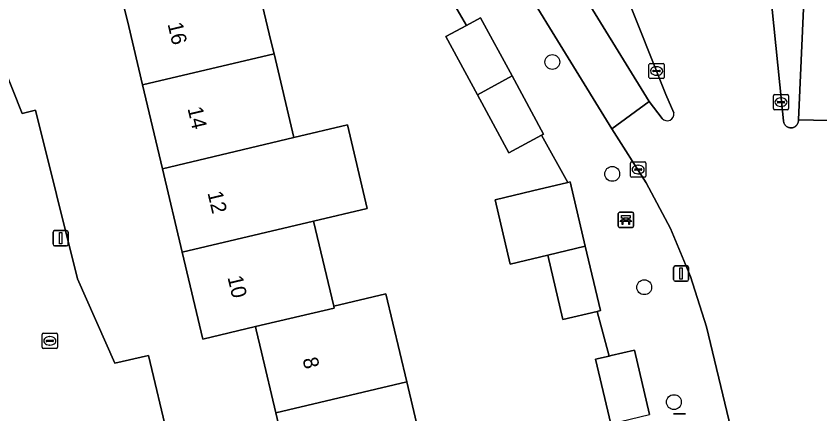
# Model space of a CAD drawing. Extents: x 158031 to 159244, y 380104 to 381214.
# Drawn here: x 158510.3 to 158563.3, y 381089.3 to 381115.6 of the extents above; entities that cross this region are included whole.
import ezdxf

# ---------------------------------------------------------------- set-up
doc = ezdxf.new("R2010")
doc.units = 0
for name, color, linetype in [('IMGEO_Afvalbak', 7, 'Continuous'), ('IMGEO_Bank', 7, 'Continuous'), ('IMGEO_Boom', 7, 'Continuous'), ('IMGEO_Erf', 7, 'Continuous'), ('IMGEO_Fietspad_open', 7, 'Continuous'), ('IMGEO_Hek', 7, 'Continuous'), ('IMGEO_Kolk', 7, 'Continuous'), ('IMGEO_Lichtmast', 7, 'Continuous'), ('IMGEO_Pand', 7, 'Continuous'), ('IMGEO_Pand_nummerreeks', 7, 'Continuous'), ('IMGEO_Rijbaan_lokaal_open', 7, 'Continuous'), ('IMGEO_Verkeerseiland_groen', 7, 'Continuous'), ('IMGEO_Voetpad_open', 7, 'Continuous')]:
    doc.layers.add(name, color=color, linetype=linetype)

msp = doc.modelspace()

# ---------------------------------------------------------------- linework, layer by layer
at = {"layer": 'IMGEO_Afvalbak'}
for p, q in [((158553.605, 381089.309), (158554.395, 381089.309)), ((158554.395, 381089.309), (158553.605, 381089.309))]:
    msp.add_line(p, q, dxfattribs=at)
at = {"layer": 'IMGEO_Bank'}
for p, q in [((158549.968, 381101.686), (158549.968, 381102.527)), ((158549.968, 381102.527), (158549.968, 381101.686)), ((158550.043, 381102.611), (158550.884, 381102.611)), ((158550.884, 381102.611), (158550.043, 381102.611)), ((158550.968, 381102.536), (158550.968, 381101.695)), ((158550.968, 381101.695), (158550.968, 381102.536)), ((158550.665, 381102.009), (158550.272, 381102.009)), ((158550.277, 381102.117), (158550.277, 381102.223)), ((158550.321, 381102.223), (158550.321, 381102.117)), ((158550.609, 381102.229), (158550.327, 381102.229)), ((158550.327, 381102.111), (158550.609, 381102.111)), ((158550.615, 381102.117), (158550.615, 381102.223)), ((158550.659, 381102.223), (158550.659, 381102.117)), ((158550.893, 381101.611), (158550.052, 381101.611)), ((158550.052, 381101.611), (158550.893, 381101.611))]:
    msp.add_line(p, q, dxfattribs=at)
for points in [[(158550.271, 381102.229), (158550.185, 381102.229), (158550.185, 381102.39), (158550.748, 381102.39), (158550.748, 381102.229), (158550.665, 381102.229)], [(158550.215, 381102.009), (158550.073, 381102.009), (158550.185, 381102.111), (158550.271, 381102.111)], [(158550.265, 381102.002), (158550.265, 381101.795), (158550.222, 381101.795), (158550.222, 381102.002)], [(158550.665, 381102.111), (158550.748, 381102.111), (158550.86, 381102.009), (158550.721, 381102.009)], [(158550.715, 381102.002), (158550.715, 381101.795), (158550.671, 381101.795), (158550.671, 381102.002)]]:
    msp.add_lwpolyline(points, dxfattribs=at)
for centre, radius, start, end in [((158550.046, 381102.533), 0.0779, 92.4484, 184.2845), ((158550.046, 381102.533), 0.0779, 92.4484, 184.2845), ((158550.89, 381102.533), 0.0779, 2.4484, 94.2845), ((158550.89, 381102.533), 0.0779, 2.4484, 94.2845), ((158550.215, 381102.002), 0.00671, 2.8957, 87.1043), ((158550.272, 381102.002), 0.00671, 92.8957, 177.1043), ((158550.27, 381102.222), 0.00671, 2.8957, 87.1043), ((158550.27, 381102.118), 0.00671, 272.8957, 357.1043), ((158550.327, 381102.222), 0.00671, 92.8957, 177.1043), ((158550.327, 381102.118), 0.00671, 182.8957, 267.1043), ((158550.609, 381102.222), 0.00671, 2.8957, 87.1043), ((158550.609, 381102.118), 0.00671, 272.8957, 357.1043), ((158550.666, 381102.222), 0.00671, 92.8957, 177.1043), ((158550.666, 381102.118), 0.00671, 182.8957, 267.1043), ((158550.664, 381102.002), 0.00671, 2.8957, 87.1043), ((158550.721, 381102.002), 0.00671, 92.8957, 177.1043), ((158550.046, 381101.689), 0.0779, 182.4484, 274.2845), ((158550.046, 381101.689), 0.0779, 182.4484, 274.2845), ((158550.89, 381101.689), 0.0779, 272.4484, 4.2845), ((158550.89, 381101.689), 0.0779, 272.4484, 4.2845)]:
    msp.add_arc(centre, radius, start, end, dxfattribs=at)
at = {"layer": 'IMGEO_Boom'}
for centre in [(158545.615, 381112.52), (158549.565, 381105.142), (158551.674, 381097.666), (158553.631, 381090.089)]:
    msp.add_circle(centre, 0.489, dxfattribs=at)
at = {"layer": 'IMGEO_Erf'}
for points in [[(158525.967, 381118.565), (158527.065, 381113.925), (158527.268, 381113.066), (158528.576, 381107.537), (158532.113, 381108.374), (158533.415, 381102.869), (158529.878, 381102.033), (158531.205, 381096.425), (158534.64, 381097.237), (158536.016, 381091.421), (158537.317, 381085.919)], [(158549.467, 381088.662), (158548.462, 381092.912), (158549.365, 381093.126), (158548.568, 381096.071), (158546.32, 381095.54), (158545.316, 381099.782), (158542.842, 381099.195), (158541.838, 381103.439), (158544.312, 381104.025), (158546.638, 381104.576), (158544.903, 381107.692), (158542.749, 381106.528), (158540.674, 381110.368), (158538.6, 381114.207), (158539.953, 381114.938), (158538.574, 381117.335)], [(158528.73, 381083.718), (158527.39, 381089.381), (158526.446, 381093.375), (158526.093, 381094.866), (158526.045, 381095.067), (158522.569, 381094.245), (158521.212, 381099.983), (158519.91, 381105.487), (158518.602, 381111.012), (158517.69, 381114.867), (158517.373, 381116.208)], [(158508.633, 381114.152), (158510.661, 381109.122), (158511.544, 381109.339), (158514.302, 381098.229), (158516.781, 381092.662), (158518.989, 381093.169), (158520.3, 381087.72)]]:
    msp.add_lwpolyline(points, dxfattribs=at)
at = {"layer": 'IMGEO_Fietspad_open'}
for points in [[(158536.872, 381138.374), (158533.862, 381137.95), (158534.291, 381135.255), (158534.82, 381133.265), (158535.541, 381131.345), (158539.433, 381124.597), (158540.738, 381122.472), (158549.545, 381108.126), (158552.002, 381109.926), (158543.715, 381123.397), (158542.296, 381125.8)], [(158562.654, 381126.827), (158561.842, 381108.716), (158564.827, 381108.642)]]:
    msp.add_lwpolyline(points, dxfattribs=at)
at = {"layer": 'IMGEO_Hek'}
for points in [[(158538.574, 381117.335), (158539.953, 381114.938)], [(158546.638, 381104.576), (158544.903, 381107.692)], [(158549.365, 381093.126), (158548.568, 381096.071)]]:
    msp.add_lwpolyline(points, dxfattribs=at)
at = {"layer": 'IMGEO_Kolk'}
for p, q in [((158551.99, 381111.504), (158551.99, 381112.356)), ((158552.065, 381112.43), (158552.917, 381112.43)), ((158552.249, 381111.924), (158552.249, 381111.936)), ((158552.292, 381111.973), (158552.69, 381111.973)), ((158552.478, 381112.21), (158552.503, 381112.21)), ((158552.733, 381111.936), (158552.733, 381111.924)), ((158552.991, 381112.356), (158552.991, 381111.504)), ((158552.917, 381111.43), (158552.065, 381111.43)), ((158552.687, 381111.887), (158552.289, 381111.887)), ((158552.501, 381111.65), (158552.476, 381111.65)), ((158560.267, 381110.375), (158561.119, 381110.375)), ((158560.192, 381109.449), (158560.192, 381110.301)), ((158560.451, 381109.869), (158560.451, 381109.881)), ((158560.889, 381109.832), (158560.491, 381109.832)), ((158560.494, 381109.918), (158560.892, 381109.918)), ((158560.68, 381110.155), (158560.705, 381110.155)), ((158560.935, 381109.881), (158560.935, 381109.869)), ((158561.193, 381110.301), (158561.193, 381109.449)), ((158561.119, 381109.375), (158560.267, 381109.375)), ((158560.703, 381109.595), (158560.678, 381109.595)), ((158550.775, 381105.002), (158550.775, 381105.854)), ((158550.85, 381105.928), (158551.702, 381105.928)), ((158551.263, 381105.708), (158551.288, 381105.708)), ((158551.776, 381105.854), (158551.776, 381105.002)), ((158551.034, 381105.422), (158551.034, 381105.434)), ((158551.472, 381105.385), (158551.074, 381105.385)), ((158551.077, 381105.471), (158551.475, 381105.471)), ((158551.286, 381105.148), (158551.261, 381105.148)), ((158551.518, 381105.434), (158551.518, 381105.422)), ((158551.702, 381104.928), (158550.85, 381104.928)), ((158511.985, 381093.703), (158511.985, 381094.555)), ((158512.06, 381094.629), (158512.912, 381094.629)), ((158512.986, 381094.555), (158512.986, 381093.703)), ((158512.244, 381094.123), (158512.244, 381094.135)), ((158512.682, 381094.086), (158512.284, 381094.086)), ((158512.287, 381094.172), (158512.685, 381094.172)), ((158512.473, 381094.409), (158512.498, 381094.409)), ((158512.728, 381094.135), (158512.728, 381094.123)), ((158512.912, 381093.629), (158512.06, 381093.629)), ((158512.496, 381093.849), (158512.471, 381093.849))]:
    msp.add_line(p, q, dxfattribs=at)
for points in [[(158551.99, 381111.504), (158551.99, 381112.356)], [(158552.065, 381112.43), (158552.917, 381112.43)], [(158552.991, 381112.356), (158552.991, 381111.504)], [(158552.917, 381111.43), (158552.065, 381111.43)], [(158560.267, 381110.375), (158561.119, 381110.375)], [(158560.192, 381109.449), (158560.192, 381110.301)], [(158561.193, 381110.301), (158561.193, 381109.449)], [(158561.119, 381109.375), (158560.267, 381109.375)], [(158550.775, 381105.002), (158550.775, 381105.854)], [(158550.85, 381105.928), (158551.702, 381105.928)], [(158551.776, 381105.854), (158551.776, 381105.002)], [(158551.702, 381104.928), (158550.85, 381104.928)], [(158511.985, 381093.703), (158511.985, 381094.555)], [(158512.06, 381094.629), (158512.912, 381094.629)], [(158512.986, 381094.555), (158512.986, 381093.703)], [(158512.912, 381093.629), (158512.06, 381093.629)]]:
    msp.add_lwpolyline(points, dxfattribs=at)
for centre, radius, start, end in [((158552.067, 381112.354), 0.0765, 91.552, 178.448), ((158552.067, 381112.354), 0.0765, 91.552, 178.448), ((158552.289, 381111.933), 0.0403, 85.8775, 175.7526), ((158552.694, 381111.935), 0.0386, 1.7309, 96.639), ((158552.915, 381112.354), 0.0765, 1.552, 88.448), ((158552.915, 381112.354), 0.0765, 1.552, 88.448), ((158552.067, 381111.506), 0.0765, 181.552, 268.448), ((158552.067, 381111.506), 0.0765, 181.552, 268.448), ((158552.286, 381111.923), 0.0366, 178.938, 274.7102), ((158552.69, 381111.93), 0.043, 264.8664, 352.4533), ((158552.915, 381111.506), 0.0765, 271.552, 358.448), ((158552.915, 381111.506), 0.0765, 271.552, 358.448), ((158560.269, 381110.299), 0.0765, 91.552, 178.448), ((158560.269, 381110.299), 0.0765, 91.552, 178.448), ((158561.117, 381110.299), 0.0765, 1.552, 88.448), ((158561.117, 381110.299), 0.0765, 1.552, 88.448), ((158560.491, 381109.878), 0.0403, 85.8775, 175.7526), ((158560.488, 381109.868), 0.0366, 178.938, 274.7102), ((158560.892, 381109.875), 0.043, 264.8664, 352.4533), ((158560.896, 381109.88), 0.0386, 1.7309, 96.639), ((158560.269, 381109.451), 0.0765, 181.552, 268.448), ((158560.269, 381109.451), 0.0765, 181.552, 268.448), ((158561.117, 381109.451), 0.0765, 271.552, 358.448), ((158561.117, 381109.451), 0.0765, 271.552, 358.448), ((158550.852, 381105.852), 0.0765, 91.552, 178.448), ((158550.852, 381105.852), 0.0765, 91.552, 178.448), ((158551.7, 381105.852), 0.0765, 1.552, 88.448), ((158551.7, 381105.852), 0.0765, 1.552, 88.448), ((158551.074, 381105.431), 0.0403, 85.8775, 175.7526), ((158551.071, 381105.421), 0.0366, 178.938, 274.7102), ((158551.475, 381105.428), 0.043, 264.8664, 352.4533), ((158551.479, 381105.433), 0.0386, 1.7309, 96.639), ((158550.852, 381105.004), 0.0765, 181.552, 268.448), ((158550.852, 381105.004), 0.0765, 181.552, 268.448), ((158551.7, 381105.004), 0.0765, 271.552, 358.448), ((158551.7, 381105.004), 0.0765, 271.552, 358.448), ((158512.062, 381094.553), 0.0765, 91.552, 178.448), ((158512.062, 381094.553), 0.0765, 91.552, 178.448), ((158512.91, 381094.553), 0.0765, 1.552, 88.448), ((158512.91, 381094.553), 0.0765, 1.552, 88.448), ((158512.284, 381094.132), 0.0403, 85.8775, 175.7526), ((158512.281, 381094.122), 0.0366, 178.938, 274.7102), ((158512.685, 381094.129), 0.043, 264.8664, 352.4533), ((158512.689, 381094.134), 0.0386, 1.7309, 96.639), ((158512.062, 381093.705), 0.0765, 181.552, 268.448), ((158512.062, 381093.705), 0.0765, 181.552, 268.448), ((158512.91, 381093.705), 0.0765, 271.552, 358.448), ((158512.91, 381093.705), 0.0765, 271.552, 358.448)]:
    msp.add_arc(centre, radius, start, end, dxfattribs=at)
for centre, major_axis, ratio, start_param, end_param in [((158552.477, 381111.93), (-0.387, 0.002), 0.722429, 4.712389, 7.853982), ((158552.502, 381111.93), (-0.39, 0.002), 0.717154, 1.570796, 4.712389), ((158560.679, 381109.875), (-0.387, 0.002), 0.722429, 4.712389, 7.853982), ((158560.704, 381109.875), (-0.39, 0.002), 0.717154, 1.570796, 4.712389), ((158551.262, 381105.428), (-0.387, 0.002), 0.722429, 4.712389, 7.853982), ((158551.287, 381105.428), (-0.39, 0.002), 0.717154, 1.570796, 4.712389), ((158512.472, 381094.129), (-0.387, 0.002), 0.722429, 4.712389, 7.853982), ((158512.497, 381094.129), (-0.39, 0.002), 0.717154, 1.570796, 4.712389)]:
    msp.add_ellipse(centre, major_axis=major_axis, ratio=ratio, start_param=start_param, end_param=end_param, dxfattribs=at)
at = {"layer": 'IMGEO_Lichtmast'}
for p, q in [((158512.804, 381101.398), (158513.594, 381101.398)), ((158513.594, 381101.398), (158512.804, 381101.398)), ((158512.704, 381100.498), (158512.704, 381101.298)), ((158512.704, 381101.298), (158512.704, 381100.498)), ((158513.694, 381101.298), (158513.694, 381100.498)), ((158513.694, 381100.498), (158513.694, 381101.298)), ((158513.594, 381100.398), (158512.804, 381100.398)), ((158512.804, 381100.398), (158513.594, 381100.398)), ((158553.611, 381098.169), (158553.611, 381098.969)), ((158553.611, 381098.969), (158553.611, 381098.169)), ((158553.711, 381099.069), (158554.501, 381099.069)), ((158554.501, 381099.069), (158553.711, 381099.069)), ((158554.601, 381098.969), (158554.601, 381098.169)), ((158554.601, 381098.169), (158554.601, 381098.969)), ((158554.501, 381098.069), (158553.711, 381098.069)), ((158553.711, 381098.069), (158554.501, 381098.069))]:
    msp.add_line(p, q, dxfattribs=at)
for points in [[(158513.124, 381101.273), (158513.274, 381101.273), (158513.274, 381100.523), (158513.124, 381100.523), (158513.124, 381101.273)], [(158554.031, 381098.944), (158554.181, 381098.944), (158554.181, 381098.194), (158554.031, 381098.194), (158554.031, 381098.944)]]:
    msp.add_lwpolyline(points, dxfattribs=at)
for centre, start, end in [((158512.804, 381101.298), 90, 180), ((158512.804, 381101.298), 90, 180), ((158513.594, 381101.298), 0, 90), ((158513.594, 381101.298), 360, 90), ((158512.804, 381100.498), 180, 270), ((158512.804, 381100.498), 180, 270), ((158513.594, 381100.498), 270, 0), ((158513.594, 381100.498), 270, 0), ((158553.711, 381098.969), 90, 180), ((158553.711, 381098.969), 90, 180), ((158554.501, 381098.969), 0, 90), ((158554.501, 381098.969), 360, 90), ((158553.711, 381098.169), 180, 270), ((158553.711, 381098.169), 180, 270), ((158554.501, 381098.169), 270, 0), ((158554.501, 381098.169), 270, 0)]:
    msp.add_arc(centre, 0.1, start, end, dxfattribs=at)
at = {"layer": 'IMGEO_Pand'}
for points in [[(158522.422, 381117.727), (158517.3, 381116.515), (158517.373, 381116.208), (158517.69, 381114.867), (158518.602, 381111.012), (158527.268, 381113.066), (158527.065, 381113.925), (158525.967, 381118.565)], [(158542.96, 381111.602), (158540.885, 381115.442), (158539.953, 381114.938), (158538.6, 381114.207), (158540.674, 381110.368)], [(158528.576, 381107.537), (158527.268, 381113.066), (158518.602, 381111.012), (158519.91, 381105.487)], [(158542.96, 381111.602), (158540.674, 381110.368), (158542.749, 381106.528), (158544.903, 381107.692), (158545.034, 381107.763)], [(158528.576, 381107.537), (158519.91, 381105.487), (158521.212, 381099.983), (158529.878, 381102.033), (158533.415, 381102.869), (158532.113, 381108.374)], [(158546.783, 381104.61), (158546.638, 381104.576), (158544.312, 381104.025), (158541.838, 381103.439), (158542.842, 381099.195), (158545.316, 381099.782), (158547.787, 381100.368)], [(158529.878, 381102.033), (158521.212, 381099.983), (158522.569, 381094.245), (158526.045, 381095.067), (158531.236, 381096.294), (158531.205, 381096.425)], [(158547.787, 381100.368), (158545.316, 381099.782), (158546.32, 381095.54), (158548.568, 381096.071), (158548.791, 381096.124)], [(158531.205, 381096.425), (158531.236, 381096.294), (158526.045, 381095.067), (158526.093, 381094.866), (158526.446, 381093.375), (158527.39, 381089.381), (158536.016, 381091.421), (158534.64, 381097.237)], [(158549.467, 381088.662), (158552.034, 381089.272), (158551.029, 381093.519), (158549.493, 381093.156), (158549.365, 381093.126), (158548.462, 381092.912)], [(158536.016, 381091.421), (158527.39, 381089.381), (158528.73, 381083.718), (158537.355, 381085.758), (158537.317, 381085.919)]]:
    msp.add_lwpolyline(points, close=True, dxfattribs=at)
at = {"layer": 'IMGEO_Rijbaan_lokaal_open'}
for points in [[(158564.827, 381108.642), (158561.842, 381108.716), (158561.843, 381108.699), (158561.843, 381108.655), (158561.84, 381108.611), (158561.832, 381108.567), (158561.821, 381108.524), (158561.806, 381108.483), (158561.787, 381108.443), (158561.764, 381108.405), (158561.739, 381108.369), (158561.71, 381108.335), (158561.678, 381108.305), (158561.644, 381108.277), (158561.607, 381108.252), (158561.569, 381108.231), (158561.528, 381108.213), (158561.486, 381108.199), (158561.444, 381108.189), (158561.4, 381108.182), (158561.356, 381108.18), (158561.312, 381108.181), (158561.268, 381108.187), (158561.225, 381108.196), (158561.182, 381108.209), (158561.142, 381108.226), (158561.102, 381108.246), (158561.065, 381108.27), (158561.03, 381108.297), (158560.998, 381108.327), (158560.968, 381108.36), (158560.942, 381108.395), (158560.919, 381108.433), (158560.899, 381108.472), (158560.883, 381108.513), (158560.87, 381108.556), (158560.862, 381108.599), (158560.857, 381108.643), (158559.093, 381125.945)], [(158547.65, 381124.102), (158553.106, 381110.384), (158553.625, 381109.162)], [(158552.855, 381108.802), (158552.002, 381109.926), (158549.545, 381108.126), (158551.812, 381104.552), (158553.408, 381101.534), (158554.728, 381098.385), (158555.774, 381095.061), (158560.326, 381076.106)]]:
    msp.add_lwpolyline(points, dxfattribs=at)
msp.add_arc((158553.19, 381109.09), 0.441, 220.6745, 9.4408, dxfattribs=at)
at = {"layer": 'IMGEO_Verkeerseiland_groen'}
for points in [[(158559.093, 381125.945), (158560.857, 381108.643), (158560.862, 381108.599), (158560.87, 381108.556), (158560.883, 381108.513), (158560.899, 381108.472), (158560.919, 381108.433), (158560.942, 381108.395), (158560.968, 381108.36), (158560.998, 381108.327), (158561.03, 381108.297), (158561.065, 381108.27), (158561.102, 381108.246), (158561.142, 381108.226), (158561.182, 381108.209), (158561.225, 381108.196), (158561.268, 381108.187), (158561.312, 381108.181), (158561.356, 381108.18), (158561.4, 381108.182), (158561.444, 381108.189), (158561.486, 381108.199), (158561.528, 381108.213), (158561.569, 381108.231), (158561.607, 381108.252), (158561.644, 381108.277), (158561.678, 381108.305), (158561.71, 381108.335), (158561.739, 381108.369), (158561.764, 381108.405), (158561.787, 381108.443), (158561.806, 381108.483), (158561.821, 381108.524), (158561.832, 381108.567), (158561.84, 381108.611), (158561.843, 381108.655), (158561.843, 381108.699), (158561.842, 381108.716), (158562.654, 381126.827)], [(158547.65, 381124.102), (158543.715, 381123.397), (158552.002, 381109.926), (158552.855, 381108.802)], [(158553.625, 381109.162), (158553.106, 381110.384), (158547.65, 381124.102)]]:
    msp.add_lwpolyline(points, dxfattribs=at)
msp.add_arc((158553.19, 381109.09), 0.441, 220.6745, 9.4408, dxfattribs=at)
at = {"layer": 'IMGEO_Voetpad_open'}
for points in [[(158560.326, 381076.106), (158555.774, 381095.061), (158554.728, 381098.385), (158553.408, 381101.534), (158551.812, 381104.552), (158549.545, 381108.126), (158540.738, 381122.472)], [(158538.574, 381117.335), (158539.953, 381114.938), (158540.885, 381115.442), (158542.96, 381111.602), (158545.034, 381107.763), (158544.903, 381107.692), (158546.638, 381104.576), (158546.783, 381104.61), (158547.787, 381100.368), (158548.791, 381096.124), (158548.568, 381096.071), (158549.365, 381093.126), (158549.493, 381093.156), (158551.029, 381093.519), (158552.034, 381089.272)], [(158511.544, 381109.339), (158510.661, 381109.122), (158508.633, 381114.152)], [(158520.3, 381087.72), (158518.989, 381093.169), (158516.781, 381092.662), (158514.302, 381098.229), (158511.544, 381109.339)]]:
    msp.add_lwpolyline(points, dxfattribs=at)

# ---------------------------------------------------------------- texts
at = {"layer": 'IMGEO_Pand_nummerreeks'}
for s, rotation, p in [('16', 283.3096, (158520.243, 381115.028)), ('14', 283.3103, (158521.559, 381109.461)), ('12', 283.3103, (158522.875, 381103.895)), ('10', 283.3096, (158524.195, 381098.322)), ('8', 283.3096, (158529.141, 381092.929))]:
    msp.add_text(s, height=1, rotation=rotation, dxfattribs=at).set_placement(p)

doc.saveas('drawing.dxf')
